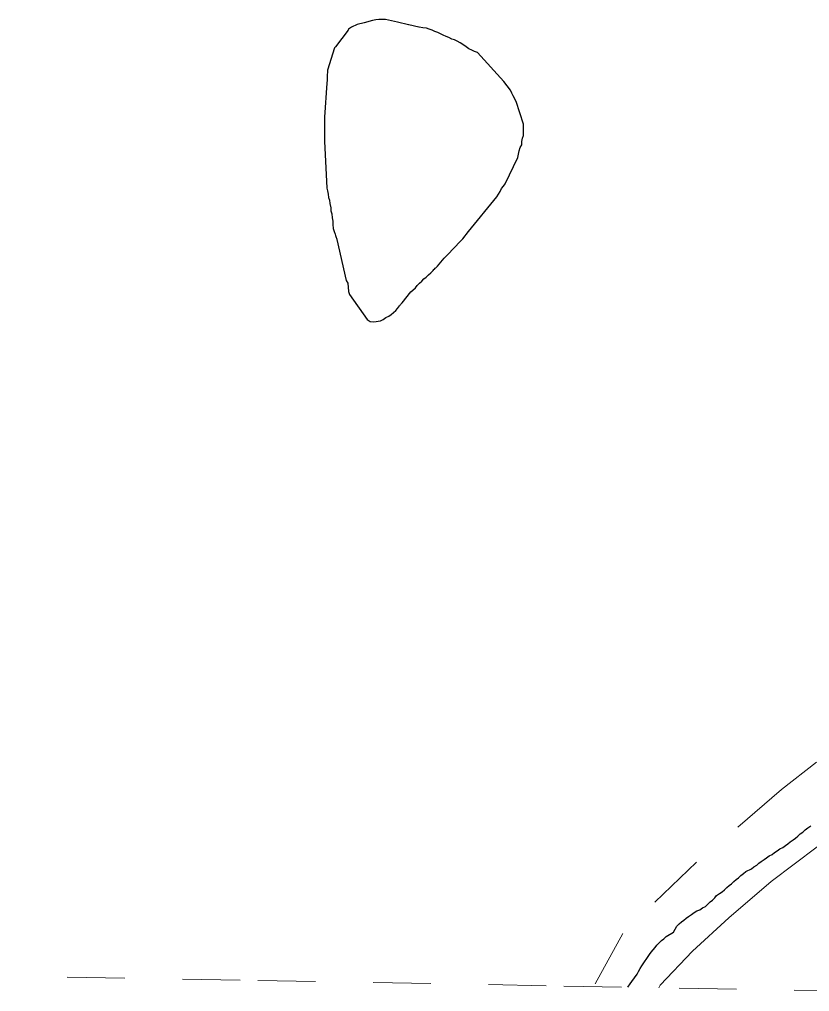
# Model space of a CAD drawing. Extents: x 785.9 to 812.4, y 7674.9 to 7703.1.
# Drawn here: x 799.815 to 801.186, y 7675.091 to 7676.779 of the extents above; entities that cross this region are included whole.
import ezdxf

# ---------------------------------------------------------------- set-up
doc = ezdxf.new("R2010")
doc.units = 0
doc.header["$LTSCALE"] = 0.04
doc.linetypes.add('LONG_DASHED', pattern=[7.5, 6, -1.5])
doc.linetypes.add('SHORT_DASHED', pattern=[2.7, 1.5, -1.2])
for name, color, linetype, lineweight in [('21', 7, 'SHORT_DASHED', 13), ('3', 7, 'LONG_DASHED', 25), ('53', 7, 'SHORT_DASHED', 13), ('7', 7, 'Continuous', 25)]:
    doc.layers.add(name, color=color, linetype=linetype, lineweight=lineweight)

msp = doc.modelspace()

# ---------------------------------------------------------------- linework, layer by layer
at = {"layer": '21'}
for points in [[(800.924, 7675.0972), (800.9262, 7675.1017), (800.9827, 7675.1609), (801.0457, 7675.2187), (801.119, 7675.2817), (801.4712, 7675.5466)], [(801.1974, 7675.4887), (801.137, 7675.4412), (800.9892, 7675.3152), (800.8619, 7675.1917), (800.8107, 7675.0993)]]:
    msp.add_lwpolyline(points, dxfattribs=at)
at = {"layer": '3'}
for points in [[(800.4901, 7676.7694), (800.4897, 7676.7695), (800.4708, 7676.7739), (800.4498, 7676.7787), (800.4385, 7676.7787), (800.4328, 7676.7779), (800.4271, 7676.7771), (800.4126, 7676.773), (800.4004, 7676.7698), (800.3907, 7676.765), (800.3859, 7676.7617), (800.385, 7676.7601)], [(800.385, 7676.7601), (800.3632, 7676.731), (800.3616, 7676.7294), (800.3494, 7676.6905), (800.3486, 7676.6792), (800.3486, 7676.6735), (800.3478, 7676.6679), (800.3438, 7676.6088), (800.3438, 7676.5975), (800.3438, 7676.5918), (800.3438, 7676.5861), (800.3438, 7676.5805), (800.3438, 7676.5748), (800.3438, 7676.5691), (800.3438, 7676.5675), (800.3478, 7676.4858), (800.3494, 7676.4809), (800.3503, 7676.4753), (800.3511, 7676.4696), (800.3527, 7676.4648), (800.3535, 7676.4591), (800.3551, 7676.4518), (800.3551, 7676.4462), (800.3567, 7676.4413), (800.3575, 7676.434), (800.3583, 7676.4284), (800.3583, 7676.4227), (800.3592, 7676.4154), (800.3608, 7676.4106), (800.3624, 7676.4057), (800.3632, 7676.4033), (800.3637, 7676.4017), (800.3642, 7676.4002), (800.3647, 7676.3987), (800.3652, 7676.3971), (800.3655, 7676.3964), (800.3818, 7676.3256), (800.3842, 7676.3207), (800.3859, 7676.3062), (800.3875, 7676.3013), (800.4182, 7676.2576), (800.4231, 7676.2544), (800.4296, 7676.2536), (800.4409, 7676.2552), (800.4457, 7676.2576), (800.4506, 7676.2609), (800.4554, 7676.2633), (800.4595, 7676.2665), (800.4635, 7676.2698), (800.4676, 7676.273), (800.4708, 7676.277), (800.4741, 7676.2811), (800.4751, 7676.2824), (800.4761, 7676.2836), (800.4771, 7676.2849), (800.4781, 7676.2861), (800.4786, 7676.2868), (800.4935, 7676.3054), (800.4975, 7676.3086), (800.5016, 7676.3126), (800.5048, 7676.3167), (800.5088, 7676.3207), (800.5129, 7676.324), (800.5161, 7676.328), (800.5202, 7676.3313), (800.5242, 7676.3353), (800.5283, 7676.3385), (800.5323, 7676.3426), (800.5339, 7676.3442), (800.5351, 7676.3453), (800.5362, 7676.3465), (800.5374, 7676.3476), (800.5385, 7676.3488), (800.5397, 7676.3499), (800.5402, 7676.3505)], [(800.5076, 7676.765), (800.4901, 7676.7694), (800.4901, 7676.7694)], [(800.5938, 7676.4106), (800.6432, 7676.4704), (800.6488, 7676.4801), (800.6513, 7676.485), (800.6545, 7676.489), (800.6577, 7676.4931), (800.6796, 7676.5392), (800.682, 7676.5505), (800.6836, 7676.5562), (800.6861, 7676.5611), (800.6861, 7676.5667), (800.6877, 7676.5724), (800.6893, 7676.5772), (800.6893, 7676.578), (800.6893, 7676.5797), (800.6893, 7676.5813), (800.6893, 7676.5829), (800.6893, 7676.5845), (800.6893, 7676.5861), (800.6893, 7676.5878), (800.6893, 7676.5894), (800.6893, 7676.591), (800.6893, 7676.5926), (800.6893, 7676.5942), (800.6893, 7676.5958), (800.6893, 7676.5967), (800.6763, 7676.6363), (800.6715, 7676.646), (800.6691, 7676.6509), (800.6666, 7676.6557), (800.6553, 7676.6711), (800.6092, 7676.7213), (800.6043, 7676.7229), (800.5995, 7676.7253), (800.5946, 7676.7277), (800.5898, 7676.731), (800.5841, 7676.735), (800.5792, 7676.7383), (800.5744, 7676.7407), (800.5695, 7676.7431), (800.5647, 7676.7447), (800.5598, 7676.7472), (800.555, 7676.7488), (800.5501, 7676.7512), (800.5453, 7676.7536), (800.5404, 7676.7561), (800.5355, 7676.7577), (800.5307, 7676.7601), (800.5258, 7676.7617), (800.521, 7676.7633), (800.5145, 7676.7641), (800.508, 7676.765), (800.5076, 7676.765)], [(800.5515, 7676.364), (800.5518, 7676.3643), (800.5574, 7676.3701), (800.5801, 7676.3936), (800.5841, 7676.3976), (800.5938, 7676.4106)], [(800.5402, 7676.3505), (800.5515, 7676.364), (800.5515, 7676.364)]]:
    msp.add_lwpolyline(points, dxfattribs=at)
at = {"layer": '53'}
msp.add_lwpolyline([(791.2055, 7675.2705), (791.7362, 7675.2611), (792.267, 7675.2518), (792.7977, 7675.2425), (793.3285, 7675.2331), (793.8592, 7675.2237), (794.39, 7675.2143), (794.9207, 7675.2049), (795.4515, 7675.1955), (795.9822, 7675.186), (796.513, 7675.1766), (797.0438, 7675.1671), (797.5745, 7675.1576), (798.1053, 7675.148), (798.6361, 7675.1385), (799.1668, 7675.129), (799.6976, 7675.1194), (800.2284, 7675.1098), (800.7592, 7675.1002), (801.2899, 7675.0906)], dxfattribs=at)
at = {"layer": '7'}
msp.add_lwpolyline([(800.8703, 7675.0982), (800.8741, 7675.1039), (800.877, 7675.1078), (800.8867, 7675.1208), (800.8891, 7675.1256), (800.8916, 7675.1305), (800.8948, 7675.1353), (800.898, 7675.1402), (800.9045, 7675.1499), (800.9078, 7675.1548), (800.911, 7675.1588), (800.9175, 7675.1669), (800.9207, 7675.1709), (800.9247, 7675.175), (800.9288, 7675.179), (800.9328, 7675.1823), (800.9369, 7675.1863), (800.9498, 7675.194), (800.9555, 7675.2041), (800.9595, 7675.2082), (800.9636, 7675.2114), (800.9676, 7675.2146), (800.9717, 7675.2179), (800.9757, 7675.2211), (800.9806, 7675.2243), (800.9854, 7675.2276), (800.9903, 7675.2308), (800.9951, 7675.2324), (801, 7675.2357), (801.0049, 7675.2381), (801.0089, 7675.2421), (801.0129, 7675.2462), (801.017, 7675.2494), (801.021, 7675.2535), (801.0243, 7675.2575), (801.0291, 7675.2608), (801.034, 7675.264), (801.038, 7675.2672), (801.0421, 7675.2713), (801.0461, 7675.2745), (801.0502, 7675.2778), (801.0542, 7675.2818), (801.0583, 7675.285), (801.0623, 7675.2883), (801.0663, 7675.2923), (801.0712, 7675.2956), (801.0752, 7675.2988), (801.085, 7675.3036), (801.089, 7675.3069), (801.0939, 7675.3101), (801.0979, 7675.3134), (801.1019, 7675.3166), (801.1068, 7675.3198), (801.1109, 7675.3231), (801.1157, 7675.3263), (801.1206, 7675.3287), (801.1246, 7675.332), (801.1295, 7675.3352), (801.1343, 7675.3384), (801.1392, 7675.3409), (801.144, 7675.3441), (801.1481, 7675.3473), (801.1521, 7675.3506), (801.157, 7675.3538), (801.161, 7675.357), (801.1651, 7675.3603), (801.1691, 7675.3643), (801.174, 7675.3676), (801.178, 7675.3716), (801.1829, 7675.3748), (801.1877, 7675.3781)], dxfattribs=at)

doc.saveas('drawing.dxf')
